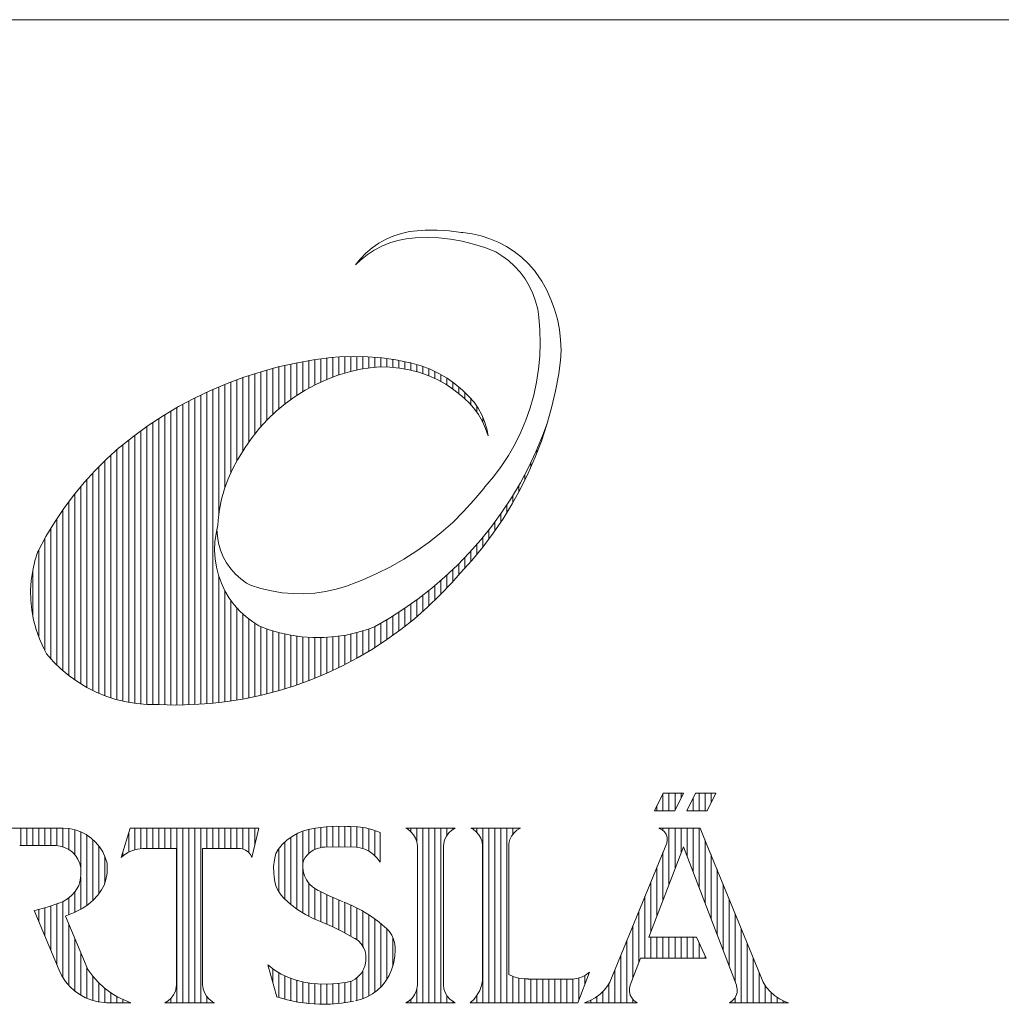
# Model space of a CAD drawing. Header units: millimetres. Extents: x 0 to 29700, y -16 to 21000.
# Tile 270 of 357: x 21099 to 22339, y 1756 to 3000. Entities that reach past the tile are written whole.
import ezdxf

# ---------------------------------------------------------------- set-up
doc = ezdxf.new("R2010")
doc.units = ezdxf.units.MM
doc.layers.add('1', color=7, linetype='Continuous', true_color=0xffffff)
doc.layers.add('210', color=7, linetype='Continuous', true_color=0xffffff)

msp = doc.modelspace()

# ---------------------------------------------------------------- linework, layer by layer
at = {"layer": '1', "color": 7, "linetype": 'Continuous', "lineweight": 18}
msp.add_line((20200, 3000), (29450, 3000), dxfattribs=at)
at = {"layer": '210', "color": 7, "linetype": 'Continuous', "lineweight": 18}
msp.add_line((20200, 3000), (29450, 3000), dxfattribs=at)
at = {"layer": '210', "color": 20, "linetype": 'Continuous', "lineweight": 13}
for p, q in [((21571.203, 2726.854), (21561.654, 2722.72)), ((21581.108, 2730.038), (21571.203, 2726.854)), ((21591.277, 2732.242), (21581.108, 2730.038)), ((21595.821, 2732.78), (21591.283, 2732.242)), ((21611.018, 2733.914), (21595.821, 2732.78)), ((21613.385, 2724.76), (21598.512, 2724.29)), ((21626.257, 2734.033), (21611.018, 2733.914)), ((21628.255, 2724.216), (21613.385, 2724.76)), ((21641.47, 2733.136), (21626.257, 2734.033)), ((21656.589, 2731.229), (21641.47, 2733.136)), ((21658.675, 2731.048), (21656.591, 2731.229)), ((21670.226, 2729.445), (21658.675, 2731.048)), ((21681.595, 2726.844), (21670.226, 2729.445)), ((21692.694, 2723.263), (21681.595, 2726.844)), ((21552.554, 2717.675), (21543.989, 2711.766)), ((21556.219, 2713.874), (21546.675, 2708.868)), ((21561.654, 2722.72), (21552.554, 2717.675)), ((21566.192, 2717.959), (21556.219, 2713.874)), ((21576.505, 2721.088), (21566.192, 2717.959)), ((21587.066, 2723.232), (21576.505, 2721.088)), ((21598.512, 2724.29), (21587.068, 2723.232)), ((21643.053, 2722.658), (21628.255, 2724.216)), ((21657.71, 2720.094), (21643.053, 2722.658)), ((21672.159, 2716.536), (21657.71, 2720.094)), ((21686.33, 2712.001), (21672.159, 2716.536)), ((21703.439, 2718.731), (21692.694, 2723.263)), ((21713.749, 2713.281), (21703.439, 2718.731)), ((21723.546, 2706.954), (21713.749, 2713.281)), ((21536.041, 2705.051), (21528.785, 2697.593)), ((21537.644, 2702.987), (21529.207, 2696.281)), ((21543.989, 2711.766), (21536.041, 2705.051)), ((21546.675, 2708.868), (21537.644, 2702.987)), ((21700.159, 2706.51), (21686.33, 2712.001)), ((21707.933, 2701.781), (21700.164, 2706.508)), ((21716.292, 2695.581), (21707.933, 2701.781)), ((21732.756, 2699.799), (21723.546, 2706.954)), ((21741.308, 2691.87), (21732.756, 2699.799)), ((21529.207, 2696.281), (21522.974, 2690.404)), ((21528.785, 2697.593), (21522.978, 2690.406)), ((21724.007, 2688.597), (21716.292, 2695.581)), ((21731.005, 2680.894), (21724.007, 2688.597)), ((21749.139, 2683.228), (21741.308, 2691.87)), ((21737.219, 2672.546), (21731.005, 2680.894)), ((21751.005, 2680.674), (21749.141, 2683.223)), ((21758.22, 2669.745), (21751.005, 2680.674)), ((21742.59, 2663.632), (21737.219, 2672.546)), ((21747.066, 2654.238), (21742.59, 2663.632)), ((21764.565, 2658.289), (21758.22, 2669.745)), ((21750.606, 2644.452), (21747.066, 2654.238)), ((21770.004, 2646.376), (21764.565, 2658.289)), ((21753.175, 2634.368), (21750.606, 2644.452)), ((21774.504, 2634.077), (21770.004, 2646.376)), ((21754.749, 2624.081), (21753.175, 2634.368)), ((21778.036, 2621.466), (21774.504, 2634.077)), ((21755.312, 2613.69), (21754.749, 2624.081)), ((21755.723, 2608.053), (21755.313, 2613.679)), ((21780.582, 2608.62), (21778.036, 2621.466)), ((21756.251, 2591.469), (21755.723, 2608.053)), ((21782.124, 2595.614), (21780.582, 2608.62)), ((21755.763, 2574.884), (21756.251, 2591.469)), ((21782.654, 2582.528), (21782.124, 2595.614)), ((21782.168, 2569.441), (21782.654, 2582.528)), ((21447.45, 2566.168), (21425.355, 2561.195)), ((21469.746, 2570.144), (21447.45, 2566.168)), ((21492.198, 2573.117), (21469.746, 2570.144)), ((21502.587, 2573.916), (21492.317, 2573.129)), ((21520.476, 2574.486), (21502.587, 2573.916)), ((21538.369, 2574.041), (21520.476, 2574.486)), ((21556.209, 2572.581), (21538.369, 2574.041)), ((21573.938, 2570.112), (21556.209, 2572.581)), ((21591.499, 2566.642), (21573.938, 2570.112)), ((21594.207, 2566.012), (21591.403, 2566.664)), ((21605.896, 2562.65), (21594.207, 2566.012)), ((21754.26, 2558.36), (21755.763, 2574.884)), ((21779.729, 2552.476), (21782.152, 2569.628)), ((21403.505, 2555.237), (21381.944, 2548.304)), ((21425.355, 2561.195), (21403.505, 2555.237)), ((21500.711, 2550.661), (21486.56, 2545.344)), ((21515.186, 2555.015), (21500.711, 2550.661)), ((21517.105, 2555.568), (21515.19, 2555.016)), ((21529.197, 2558.443), (21517.105, 2555.568)), ((21541.483, 2560.321), (21529.197, 2558.443)), ((21553.882, 2561.19), (21541.483, 2560.321)), ((21566.311, 2561.044), (21553.882, 2561.19)), ((21578.686, 2559.884), (21566.311, 2561.044)), ((21590.925, 2557.717), (21578.686, 2559.884)), ((21602.947, 2554.558), (21590.925, 2557.717)), ((21614.67, 2550.429), (21602.947, 2554.558)), ((21617.265, 2558.326), (21605.896, 2562.65)), ((21626.018, 2545.356), (21614.67, 2550.429)), ((21628.232, 2553.068), (21617.265, 2558.326)), ((21638.724, 2546.913), (21628.232, 2553.068)), ((21751.75, 2541.959), (21754.26, 2558.36)), ((21775.762, 2530.889), (21779.729, 2552.476)), ((21360.715, 2540.412), (21339.861, 2531.576)), ((21381.944, 2548.304), (21360.715, 2540.412)), ((21472.798, 2539.089), (21459.487, 2531.924)), ((21486.56, 2545.344), (21472.798, 2539.089)), ((21636.913, 2539.374), (21626.018, 2545.356)), ((21647.285, 2532.522), (21636.913, 2539.374)), ((21648.665, 2539.905), (21638.724, 2546.913)), ((21657.987, 2532.092), (21648.665, 2539.905)), ((21748.241, 2525.743), (21751.75, 2541.959)), ((21339.861, 2531.576), (21319.425, 2521.814)), ((21459.487, 2531.924), (21446.688, 2523.882)), ((21657.062, 2524.847), (21647.285, 2532.522)), ((21666.625, 2523.528), (21657.987, 2532.092)), ((21743.746, 2509.771), (21748.241, 2525.743)), ((21770.8, 2509.51), (21775.762, 2530.889)), ((21319.425, 2521.814), (21299.447, 2511.145)), ((21434.457, 2514.998), (21422.851, 2505.313)), ((21446.688, 2523.882), (21434.457, 2514.998)), ((21666.18, 2516.399), (21657.062, 2524.847)), ((21672.654, 2509.092), (21666.149, 2516.431)), ((21672.707, 2516.594), (21666.608, 2523.544)), ((21678.066, 2508.958), (21672.707, 2516.594)), ((21299.447, 2511.145), (21279.967, 2499.59)), ((21422.851, 2505.313), (21411.922, 2494.87)), ((21678.422, 2501.064), (21672.654, 2509.092)), ((21682.564, 2500.784), (21678.066, 2508.958)), ((21683.335, 2492.489), (21678.422, 2501.064)), ((21686.147, 2492.172), (21682.564, 2500.784)), ((21738.282, 2494.104), (21743.746, 2509.771)), ((21764.854, 2488.382), (21770.8, 2509.51)), ((21279.967, 2499.59), (21261.025, 2487.175)), ((21411.922, 2494.87), (21401.718, 2483.717)), ((21687.343, 2483.455), (21683.335, 2492.489)), ((21683.958, 2491.237), (21683.958, 2497.738)), ((21688.773, 2483.221), (21686.147, 2492.172)), ((21731.869, 2478.801), (21738.282, 2494.104)), ((21757.937, 2467.553), (21764.854, 2488.382)), ((21759.427, 2474.038), (21765.235, 2489.633)), ((21261.025, 2487.175), (21242.659, 2473.922)), ((21401.718, 2483.717), (21392.286, 2471.904)), ((21690.403, 2474.059), (21687.343, 2483.455)), ((21690.411, 2474.039), (21688.773, 2483.221)), ((21724.533, 2463.918), (21731.869, 2478.801)), ((21242.659, 2473.922), (21224.905, 2459.859)), ((21392.286, 2471.904), (21383.669, 2459.484)), ((21716.299, 2449.513), (21724.533, 2463.918)), ((21750.064, 2447.065), (21757.937, 2467.553)), ((21750.961, 2453.865), (21759.427, 2474.038)), ((21759.822, 2472.918), (21759.822, 2475.045)), ((21224.261, 2459.323), (21208.778, 2445.306)), ((21224.905, 2459.859), (21224.267, 2459.328)), ((21381.04, 2455.311), (21373.756, 2443.974)), ((21383.669, 2459.484), (21381.05, 2455.325)), ((21741.568, 2434.107), (21750.961, 2453.865)), ((21208.778, 2445.306), (21193.995, 2430.554)), ((21373.756, 2443.974), (21367.346, 2432.12)), ((21707.199, 2435.638), (21716.299, 2449.513)), ((21741.251, 2426.964), (21750.064, 2447.065)), ((21193.995, 2430.554), (21179.947, 2415.1)), ((21367.346, 2432.12), (21361.847, 2419.817)), ((21697.268, 2422.346), (21707.199, 2435.638)), ((21731.267, 2414.806), (21741.568, 2434.107)), ((21731.517, 2407.292), (21741.251, 2426.964)), ((21179.947, 2415.1), (21166.666, 2398.981)), ((21361.847, 2419.817), (21357.29, 2407.135)), ((21686.541, 2409.686), (21697.268, 2422.346)), ((21720.082, 2396.005), (21731.267, 2414.806)), ((21357.29, 2407.135), (21353.701, 2394.145)), ((21672.676, 2392.737), (21684.991, 2407.686)), ((21684.991, 2407.686), (21686.551, 2409.699)), ((21720.884, 2388.092), (21731.517, 2407.292)), ((21166.666, 2398.981), (21154.185, 2382.235)), ((21353.701, 2394.145), (21351.101, 2380.922)), ((21659.595, 2378.453), (21672.676, 2392.737)), ((21708.036, 2377.743), (21720.082, 2396.005)), ((21154.185, 2382.235), (21142.533, 2364.902)), ((21351.101, 2380.922), (21349.503, 2367.54)), ((21645.782, 2364.876), (21659.595, 2378.453)), ((21695.156, 2360.06), (21708.036, 2377.743)), ((21709.373, 2369.404), (21720.884, 2388.092)), ((21142.533, 2364.902), (21131.737, 2347.023)), ((21349.503, 2367.54), (21349.097, 2361.11)), ((21631.277, 2352.041), (21645.782, 2364.876)), ((21697.01, 2351.269), (21709.373, 2369.404)), ((21349.098, 2361.127), (21346.702, 2350.753)), ((21347.886, 2356.434), (21348.353, 2347.425)), ((21616.119, 2339.984), (21631.277, 2352.041)), ((21681.468, 2342.993), (21695.156, 2360.06)), ((21131.737, 2347.023), (21121.823, 2328.64)), ((21345.306, 2340.197), (21344.922, 2329.557)), ((21346.702, 2350.753), (21345.306, 2340.197)), ((21348.353, 2347.425), (21349.83, 2338.526)), ((21600.349, 2328.739), (21616.119, 2339.984)), ((21667.002, 2326.581), (21681.468, 2342.993)), ((21683.822, 2333.725), (21697.01, 2351.269)), ((21121.614, 2328.228), (21117.813, 2316.266)), ((21121.823, 2328.64), (21121.602, 2328.204)), ((21344.922, 2329.557), (21345.553, 2318.929)), ((21349.83, 2338.526), (21352.298, 2329.85)), ((21352.298, 2329.85), (21355.725, 2321.506)), ((21584.012, 2318.336), (21600.349, 2328.739)), ((21651.791, 2310.858), (21667.002, 2326.581)), ((21669.835, 2316.811), (21683.822, 2333.725)), ((21117.813, 2316.266), (21114.992, 2304.035)), ((21345.553, 2318.929), (21347.194, 2308.409)), ((21355.725, 2321.506), (21360.067, 2313.599)), ((21567.152, 2308.804), (21584.012, 2318.336)), ((21655.081, 2300.561), (21669.835, 2316.811)), ((21114.992, 2304.035), (21113.168, 2291.616)), ((21347.194, 2308.409), (21349.829, 2298.093)), ((21360.067, 2313.599), (21365.271, 2306.231)), ((21365.271, 2306.231), (21371.269, 2299.494)), ((21549.815, 2300.169), (21567.152, 2308.804)), ((21635.866, 2295.858), (21651.791, 2310.858)), ((21113.168, 2291.616), (21112.355, 2279.091)), ((21349.829, 2298.093), (21353.435, 2288.075)), ((21371.269, 2299.494), (21377.986, 2293.474)), ((21377.986, 2293.474), (21385.337, 2288.247)), ((21524.52, 2289.102), (21532.042, 2292.451)), ((21532.05, 2292.455), (21549.815, 2300.169)), ((21619.261, 2281.613), (21635.866, 2295.858)), ((21644.563, 2288.513), (21655.085, 2300.565)), ((21112.355, 2279.091), (21112.557, 2266.541)), ((21353.435, 2288.075), (21357.979, 2278.447)), ((21357.979, 2278.447), (21363.42, 2269.295)), ((21385.337, 2288.247), (21390.176, 2285.432)), ((21390.179, 2285.431), (21403.29, 2281.3)), ((21403.29, 2281.3), (21416.671, 2278.148)), ((21416.671, 2278.148), (21430.247, 2275.993)), ((21471.411, 2275.597), (21485.027, 2277.49)), ((21485.027, 2277.49), (21498.466, 2280.383)), ((21498.466, 2280.383), (21511.654, 2284.261)), ((21511.654, 2284.261), (21524.52, 2289.102)), ((21602.014, 2268.155), (21619.261, 2281.613)), ((21629.564, 2272.669), (21644.563, 2288.513)), ((21112.557, 2266.541), (21113.773, 2254.048)), ((21363.42, 2269.295), (21369.707, 2260.703)), ((21430.247, 2275.993), (21443.946, 2274.846)), ((21443.946, 2274.846), (21457.693, 2274.714)), ((21457.693, 2274.714), (21471.411, 2275.597)), ((21584.16, 2255.512), (21602.014, 2268.155)), ((21613.843, 2257.542), (21629.564, 2272.669)), ((21113.773, 2254.048), (21115.994, 2241.695)), ((21369.707, 2260.703), (21376.785, 2252.749)), ((21376.785, 2252.749), (21384.588, 2245.505)), ((21565.738, 2243.711), (21584.16, 2255.512)), ((21597.436, 2243.162), (21613.843, 2257.542)), ((21115.994, 2241.695), (21119.208, 2229.561)), ((21384.588, 2245.505), (21393.046, 2239.038)), ((21546.789, 2232.778), (21565.738, 2243.711)), ((21580.376, 2229.562), (21597.436, 2243.162)), ((21119.208, 2229.561), (21123.391, 2217.728)), ((21393.046, 2239.038), (21400.713, 2234.183)), ((21400.716, 2234.182), (21413.881, 2229.252)), ((21413.881, 2229.252), (21427.368, 2225.286)), ((21524.748, 2225.582), (21538.211, 2229.63)), ((21538.211, 2229.63), (21546.791, 2232.779)), ((21562.702, 2216.771), (21580.376, 2229.562)), ((21123.391, 2217.728), (21128.518, 2206.271)), ((21427.368, 2225.286), (21441.106, 2222.304)), ((21441.106, 2222.304), (21455.023, 2220.321)), ((21455.023, 2220.321), (21469.047, 2219.349)), ((21469.047, 2219.349), (21483.105, 2219.392)), ((21483.105, 2219.392), (21497.123, 2220.45)), ((21497.123, 2220.45), (21511.029, 2222.516)), ((21511.029, 2222.516), (21524.748, 2225.582)), ((21544.452, 2204.816), (21562.702, 2216.771)), ((21128.518, 2206.271), (21132.518, 2198.747)), ((21525.665, 2193.724), (21544.452, 2204.816)), ((21132.518, 2198.746), (21141.313, 2188.758)), ((21506.382, 2183.518), (21525.665, 2193.724)), ((21141.313, 2188.758), (21150.844, 2179.469)), ((21150.844, 2179.469), (21161.056, 2170.934)), ((21486.645, 2174.221), (21506.382, 2183.518)), ((21161.056, 2170.934), (21171.889, 2163.203)), ((21445.981, 2158.432), (21466.497, 2165.853)), ((21466.497, 2165.853), (21486.645, 2174.221)), ((21171.889, 2163.203), (21183.279, 2156.321)), ((21183.279, 2156.321), (21195.161, 2150.327)), ((21425.141, 2151.973), (21445.981, 2158.432)), ((21195.161, 2150.327), (21207.466, 2145.257)), ((21207.466, 2145.257), (21220.121, 2141.139)), ((21220.121, 2141.139), (21233.054, 2137.999)), ((21361.139, 2138.507), (21382.674, 2142)), ((21382.674, 2142), (21404.024, 2146.492)), ((21404.024, 2146.492), (21425.141, 2151.973)), ((21233.054, 2137.999), (21246.188, 2135.855)), ((21246.188, 2135.855), (21259.448, 2134.718)), ((21259.448, 2134.718), (21272.756, 2134.595)), ((21272.756, 2134.595), (21274.074, 2134.638)), ((21274.074, 2134.639), (21295.884, 2134.083)), ((21295.884, 2134.083), (21317.696, 2134.544)), ((21317.696, 2134.544), (21339.464, 2136.02)), ((21339.464, 2136.02), (21361.139, 2138.507)), ((21900.641, 2000.546), (21911.653, 2022.567)), ((21911.653, 2022.567), (21937.345, 2022.567)), ((21926.333, 2000.546), (21937.345, 2022.567)), ((21941.589, 2000.546), (21952.596, 2022.567)), ((21952.596, 2022.567), (21978.288, 2022.567)), ((21967.281, 2000.546), (21978.288, 2022.567)), ((21926.333, 2000.546), (21900.641, 2000.546)), ((21941.589, 2000.546), (21967.281, 2000.546)), ((21052.729, 1978.524), (21153.253, 1978.524)), ((21153.476, 1978.522), (21153.252, 1978.524)), ((21161.106, 1977.934), (21153.476, 1978.522)), ((21226.618, 1941.4), (21238.001, 1978.524)), ((21238.001, 1978.524), (21400.724, 1978.524)), ((21392.008, 1941.566), (21400.724, 1978.524)), ((21472.549, 1978.557), (21465.262, 1977.211)), ((21485.877, 1980.218), (21472.549, 1978.557)), ((21499.293, 1980.866), (21485.877, 1980.218)), ((21512.72, 1980.5), (21499.293, 1980.866)), ((21516.362, 1980.616), (21512.662, 1980.504)), ((21525.997, 1980.204), (21516.362, 1980.616)), ((21535.535, 1978.781), (21525.997, 1980.204)), ((21544.871, 1976.363), (21535.535, 1978.781)), ((21589.026, 1977.102), (21586.346, 1978.531)), ((21648.894, 1978.524), (21586.361, 1978.524)), ((21648.908, 1978.531), (21644.539, 1975.971)), ((21671.51, 1977.104), (21668.833, 1978.532)), ((21731.377, 1978.524), (21668.849, 1978.524)), ((21731.4, 1978.532), (21727.028, 1975.972)), ((21906.123, 1978.524), (21958.592, 1978.524)), ((21907.101, 1978.039), (21906.822, 1978.124)), ((21958.592, 1978.524), (21966.27, 1959.714)), ((21168.59, 1976.342), (21161.106, 1977.934)), ((21175.798, 1973.774), (21168.59, 1976.342)), ((21182.603, 1970.275), (21175.798, 1973.774)), ((21188.885, 1965.905), (21182.603, 1970.275)), ((21194.533, 1960.743), (21188.885, 1965.905)), ((21442.806, 1968.111), (21436.293, 1963.298)), ((21449.871, 1972.071), (21442.806, 1968.111)), ((21457.374, 1975.116), (21449.871, 1972.071)), ((21465.2, 1977.198), (21457.374, 1975.116)), ((21553.901, 1972.977), (21544.871, 1976.363)), ((21553.901, 1972.978), (21553.901, 1935.491)), ((21593.058, 1974.037), (21589.026, 1977.102)), ((21596.399, 1970.23), (21593.058, 1974.037)), ((21598.915, 1965.835), (21596.399, 1970.23)), ((21600.506, 1961.026), (21598.915, 1965.835)), ((21637.741, 1968.53), (21635.586, 1963.946)), ((21640.766, 1972.592), (21637.741, 1968.53)), ((21644.539, 1975.971), (21640.766, 1972.592)), ((21675.543, 1974.039), (21671.51, 1977.104)), ((21678.885, 1970.232), (21675.543, 1974.039)), ((21681.403, 1965.836), (21678.885, 1970.232)), ((21682.995, 1961.028), (21681.403, 1965.836)), ((21720.228, 1968.532), (21718.071, 1963.949)), ((21723.254, 1972.594), (21720.228, 1968.532)), ((21727.028, 1975.972), (21723.254, 1972.594)), ((21910.532, 1976.419), (21907.101, 1978.039)), ((21913.414, 1973.951), (21910.532, 1976.419)), ((21915.542, 1970.809), (21913.414, 1973.951)), ((21916.764, 1967.216), (21915.542, 1970.809)), ((21916.994, 1963.428), (21916.764, 1967.216)), ((21098.53, 1956.502), (21142.574, 1956.502)), ((21144.13, 1956.504), (21142.574, 1956.502)), ((21149.835, 1955.867), (21144.13, 1956.504)), ((21155.339, 1954.237), (21149.835, 1955.867)), ((21160.471, 1951.664), (21155.339, 1954.237)), ((21199.449, 1954.879), (21194.533, 1960.743)), ((21203.545, 1948.416), (21199.449, 1954.879)), ((21430.432, 1957.709), (21425.317, 1951.43)), ((21436.293, 1963.298), (21430.432, 1957.709)), ((21479.99, 1954.256), (21474.608, 1952.943)), ((21483.676, 1954.618), (21480.708, 1954.474)), ((21504.141, 1955.029), (21483.676, 1954.618)), ((21524.604, 1954.425), (21504.141, 1955.029)), ((21528.754, 1953.679), (21524.286, 1954.45)), ((21534.824, 1951.754), (21528.754, 1953.679)), ((21601.109, 1955.996), (21600.506, 1961.026)), ((21601.109, 1955.998), (21601.109, 1780.486)), ((21634.385, 1959.025), (21634.145, 1955.996)), ((21634.146, 1955.998), (21634.146, 1780.486)), ((21635.586, 1963.946), (21634.385, 1959.025)), ((21683.597, 1955.998), (21682.995, 1961.028)), ((21683.597, 1955.998), (21683.597, 1785.64)), ((21716.869, 1959.029), (21716.629, 1955.999)), ((21716.629, 1955.998), (21716.629, 1793.668)), ((21718.071, 1963.949), (21716.869, 1959.029)), ((21916.215, 1959.714), (21844.431, 1783.883)), ((21916.215, 1959.714), (21916.994, 1963.428)), ((21935.165, 1949.335), (21937.266, 1954.815)), ((21939.372, 1949.335), (21937.266, 1954.815)), ((21966.27, 1959.714), (22038.053, 1783.883)), ((21165.069, 1948.227), (21160.471, 1951.664)), ((21168.992, 1944.036), (21165.069, 1948.227)), ((21172.115, 1939.219), (21168.992, 1944.036)), ((21206.75, 1941.467), (21203.545, 1948.416)), ((21209.007, 1934.156), (21206.75, 1941.467)), ((21229.667, 1944.008), (21226.617, 1941.399)), ((21228.778, 1943.299), (21228.778, 1948.444)), ((21235.128, 1947.606), (21229.667, 1944.008)), ((21241.08, 1950.315), (21235.128, 1947.606)), ((21247.379, 1952.071), (21241.08, 1950.315)), ((21253.874, 1952.832), (21247.379, 1952.071)), ((21296.729, 1952.832), (21253.876, 1952.832)), ((21296.729, 1952.831), (21296.729, 1780.484)), ((21329.761, 1952.832), (21329.761, 1780.486)), ((21377.477, 1952.832), (21329.761, 1952.832)), ((21380.126, 1952.37), (21377.478, 1952.832)), ((21384.007, 1950.852), (21380.126, 1952.37)), ((21387.409, 1948.443), (21384.007, 1950.852)), ((21390.129, 1945.285), (21387.409, 1948.443)), ((21392.009, 1941.565), (21390.129, 1945.285)), ((21422.236, 1946.729), (21420.354, 1938.573)), ((21425.317, 1951.43), (21422.217, 1946.668)), ((21459.297, 1941.561), (21457.334, 1937.817)), ((21462.094, 1944.73), (21459.297, 1941.561)), ((21465.003, 1947.518), (21462.097, 1944.733)), ((21469.556, 1950.672), (21465.003, 1947.518)), ((21474.608, 1952.943), (21469.556, 1950.672)), ((21540.51, 1948.888), (21534.824, 1951.754)), ((21545.67, 1945.157), (21540.51, 1948.888)), ((21550.171, 1940.653), (21545.67, 1945.157)), ((21893.497, 1840.86), (21935.165, 1949.335)), ((22004.387, 1780.077), (21939.372, 1949.335)), ((21174.343, 1933.928), (21172.115, 1939.219)), ((21175.605, 1928.328), (21174.343, 1933.928)), ((21175.85, 1926.168), (21175.604, 1928.338)), ((21208.917, 1921.573), (21209.278, 1929.433)), ((21209.278, 1929.433), (21209.009, 1934.14)), ((21420.354, 1938.573), (21419.472, 1930.251)), ((21419.472, 1930.251), (21419.603, 1921.885)), ((21456.317, 1933.715), (21456.256, 1929.953)), ((21456.256, 1929.951), (21456.891, 1924.093)), ((21457.334, 1937.817), (21456.317, 1933.715)), ((21553.9, 1935.492), (21550.171, 1940.653)), ((21175.033, 1912.612), (21175.948, 1919.36)), ((21175.573, 1919.44), (21175.605, 1919.693)), ((21175.948, 1919.36), (21175.85, 1926.168)), ((21207.547, 1913.824), (21208.917, 1921.573)), ((21419.603, 1921.885), (21420.157, 1916.966)), ((21420.166, 1916.897), (21420.947, 1910.619)), ((21456.891, 1924.093), (21458.521, 1918.431)), ((21458.521, 1918.431), (21461.097, 1913.132)), ((21168.463, 1898.319), (21172.035, 1903.898)), ((21172.035, 1903.898), (21173.124, 1906.068)), ((21173.127, 1906.076), (21175.033, 1912.612)), ((21201.965, 1900.456), (21205.202, 1906.34)), ((21205.191, 1906.315), (21207.547, 1913.824)), ((21420.947, 1910.619), (21422.722, 1904.545)), ((21422.722, 1904.545), (21425.444, 1898.833)), ((21461.097, 1913.132), (21464.544, 1908.353)), ((21464.544, 1908.353), (21468.76, 1904.236)), ((21468.76, 1904.236), (21473.619, 1900.903)), ((21158.992, 1889.112), (21164.081, 1893.352)), ((21164.081, 1893.352), (21168.463, 1898.319)), ((21191.577, 1887.441), (21197.167, 1893.632)), ((21197.167, 1893.632), (21201.965, 1900.456)), ((21425.444, 1898.833), (21429.043, 1893.627)), ((21429.043, 1893.627), (21432.731, 1889.696)), ((21473.619, 1900.903), (21475.709, 1899.813)), ((21474.382, 1900.517), (21489.58, 1892.997)), ((21489.58, 1892.997), (21505.189, 1886.399)), ((21117.641, 1874.614), (21133.367, 1878.709)), ((21133.367, 1878.709), (21148.081, 1883.513)), ((21147.184, 1883.192), (21153.315, 1885.698)), ((21153.315, 1885.698), (21158.992, 1889.112)), ((21178.359, 1877.316), (21185.276, 1881.975)), ((21185.276, 1881.975), (21191.577, 1887.441)), ((21432.701, 1889.726), (21441.021, 1882.123)), ((21441.021, 1882.123), (21449.991, 1875.3)), ((21505.189, 1886.399), (21507.37, 1885.563)), ((21519.247, 1880.529), (21508.715, 1885.06)), ((21530.907, 1874.479), (21519.247, 1880.529)), ((21116.712, 1874.406), (21148.358, 1799.131)), ((21155.989, 1867.109), (21166.441, 1871.359)), ((21156.258, 1867.202), (21184.585, 1799.81)), ((21166.441, 1871.359), (21170.667, 1873.4)), ((21170.927, 1873.531), (21178.359, 1877.316)), ((21449.991, 1875.3), (21459.539, 1869.312)), ((21459.539, 1869.312), (21469.585, 1864.208)), ((21542.065, 1867.547), (21530.907, 1874.479)), ((21552.653, 1859.774), (21542.065, 1867.547)), ((21469.585, 1864.208), (21474.51, 1862.105)), ((21478.688, 1860.553), (21474.694, 1862.037)), ((21493.482, 1854.37), (21478.688, 1860.553)), ((21507.857, 1847.262), (21493.482, 1854.37)), ((21562.608, 1851.208), (21552.653, 1859.774)), ((21521.755, 1839.259), (21507.857, 1847.262)), ((21565.389, 1848.201), (21562.658, 1851.161)), ((21568.661, 1843.393), (21565.389, 1848.201)), ((21571.048, 1838.089), (21568.661, 1843.393)), ((21522.33, 1838.961), (21521.614, 1839.346)), ((21526.606, 1835.999), (21522.33, 1838.961)), ((21530.226, 1832.264), (21526.606, 1835.999)), ((21533.053, 1827.898), (21530.226, 1832.264)), ((21572.479, 1832.451), (21571.048, 1838.089)), ((21572.909, 1826.65), (21572.479, 1832.451)), ((21893.497, 1840.86), (21953.871, 1840.86)), ((21953.871, 1840.86), (21966.032, 1814.209)), ((21534.98, 1823.067), (21533.053, 1827.898)), ((21535.933, 1817.954), (21534.98, 1823.067)), ((21535.877, 1812.753), (21535.933, 1817.954)), ((21571.349, 1809.534), (21572.688, 1816.792)), ((21572.688, 1816.792), (21573.023, 1824.173)), ((21573.023, 1824.173), (21572.895, 1826.852)), ((21412.011, 1805.672), (21423.304, 1765.409)), ((21412.015, 1805.669), (21420.191, 1799.516)), ((21533.175, 1800.151), (21534.991, 1805.295)), ((21534.991, 1805.295), (21535.825, 1810.687)), ((21535.825, 1810.687), (21535.877, 1812.752)), ((21568.597, 1799.416), (21570.813, 1806.956)), ((21570.813, 1806.956), (21571.3, 1809.343)), ((21870.149, 1780.077), (21883.257, 1814.209)), ((21966.032, 1814.209), (21883.257, 1814.209)), ((21148.357, 1799.134), (21152.004, 1791.73)), ((21152.004, 1791.73), (21156.532, 1784.83)), ((21184.585, 1799.81), (21190.773, 1791.446)), ((21420.191, 1799.516), (21428.936, 1794.203)), ((21428.936, 1794.203), (21438.166, 1789.784)), ((21526.875, 1791.299), (21530.438, 1795.431)), ((21530.438, 1795.431), (21533.175, 1800.151)), ((21561.359, 1785.502), (21565.429, 1792.225)), ((21565.429, 1792.225), (21568.597, 1799.416)), ((21716.626, 1793.669), (21722.874, 1790.808)), ((21818.454, 1796.335), (21803.711, 1757.958)), ((21808.405, 1790.224), (21813.8, 1792.939)), ((21813.8, 1792.939), (21818.46, 1796.34)), ((21156.532, 1784.83), (21161.873, 1778.539)), ((21190.773, 1791.446), (21197.746, 1783.724)), ((21197.746, 1783.724), (21205.439, 1776.719)), ((21296.489, 1777.453), (21296.729, 1780.484)), ((21329.761, 1780.485), (21330.363, 1775.456)), ((21438.166, 1789.784), (21447.787, 1786.3)), ((21447.787, 1786.3), (21457.707, 1783.787)), ((21457.707, 1783.787), (21467.827, 1782.27)), ((21467.827, 1782.27), (21474.846, 1781.812)), ((21474.968, 1781.804), (21487.597, 1781.441)), ((21487.597, 1781.441), (21500.216, 1782.092)), ((21500.216, 1782.092), (21512.697, 1783.746)), ((21512.577, 1783.726), (21517.787, 1785.343)), ((21517.787, 1785.343), (21522.609, 1787.897)), ((21522.609, 1787.897), (21526.875, 1791.299)), ((21550.805, 1773.9), (21556.458, 1779.359)), ((21556.458, 1779.359), (21561.359, 1785.502)), ((21600.869, 1777.457), (21601.109, 1780.487)), ((21634.145, 1780.487), (21634.748, 1775.458)), ((21680.052, 1773.464), (21682.345, 1779.658)), ((21682.345, 1779.658), (21683.597, 1785.636)), ((21722.874, 1790.808), (21729.476, 1788.898)), ((21729.476, 1788.898), (21736.286, 1787.981)), ((21736.286, 1787.981), (21741.402, 1787.955)), ((21740.839, 1787.667), (21796.636, 1787.667)), ((21796.644, 1787.667), (21802.632, 1788.45)), ((21802.632, 1788.45), (21808.405, 1790.224)), ((21837.366, 1773.933), (21841.954, 1779.838)), ((21841.954, 1779.838), (21844.432, 1783.884)), ((21870.149, 1780.077), (21869.143, 1775.974)), ((22004.641, 1779.355), (22004.387, 1780.077)), ((22005.468, 1775.212), (22004.641, 1779.355)), ((22038.053, 1783.884), (22042.115, 1777.606)), ((21161.873, 1778.539), (21167.946, 1772.95)), ((21167.946, 1772.95), (21174.659, 1768.149)), ((21174.659, 1768.149), (21181.91, 1764.209)), ((21205.439, 1776.719), (21213.778, 1770.497)), ((21213.778, 1770.497), (21222.684, 1765.118)), ((21290.104, 1763.888), (21293.13, 1767.95)), ((21293.13, 1767.95), (21295.287, 1772.533)), ((21295.287, 1772.533), (21296.489, 1777.453)), ((21330.363, 1775.456), (21331.955, 1770.647)), ((21331.955, 1770.647), (21334.472, 1766.251)), ((21537.635, 1765.38), (21544.496, 1769.214)), ((21544.496, 1769.214), (21550.805, 1773.9)), ((21594.488, 1763.89), (21597.513, 1767.953)), ((21597.513, 1767.953), (21599.669, 1772.536)), ((21599.669, 1772.536), (21600.869, 1777.457)), ((21634.748, 1775.458), (21636.338, 1770.649)), ((21636.338, 1770.649), (21638.855, 1766.253)), ((21672.778, 1762.484), (21676.838, 1767.694)), ((21676.838, 1767.694), (21680.052, 1773.464)), ((21826.017, 1764.246), (21832.021, 1768.703)), ((21832.021, 1768.703), (21837.366, 1773.933)), ((21869.143, 1775.974), (21869.142, 1771.749)), ((21869.142, 1771.749), (21870.146, 1767.646)), ((21870.146, 1767.646), (21872.098, 1763.899)), ((22001.993, 1763.277), (22004.105, 1766.936)), ((22004.105, 1766.936), (22005.286, 1770.992)), ((22005.286, 1770.992), (22005.468, 1775.212)), ((22042.115, 1777.606), (22046.991, 1771.936)), ((22046.991, 1771.936), (22052.589, 1766.979)), ((22052.589, 1766.979), (22058.806, 1762.825)), ((21181.91, 1764.209), (21189.59, 1761.188)), ((21189.59, 1761.188), (21197.582, 1759.133)), ((21197.582, 1759.133), (21205.767, 1758.075)), ((21205.767, 1758.075), (21208.127, 1757.958)), ((21239.144, 1757.958), (21208.129, 1757.958)), ((21222.684, 1765.118), (21232.072, 1760.632)), ((21232.072, 1760.632), (21239.144, 1757.958)), ((21281.958, 1757.95), (21286.33, 1760.51)), ((21344.509, 1757.958), (21281.981, 1757.958)), ((21286.33, 1760.51), (21290.104, 1763.888)), ((21334.472, 1766.251), (21337.814, 1762.444)), ((21337.814, 1762.444), (21341.847, 1759.378)), ((21341.847, 1759.378), (21344.525, 1757.95)), ((21342.573, 1757.958), (21342.573, 1758.95)), ((21423.303, 1765.41), (21436.577, 1761.554)), ((21436.577, 1761.554), (21450.099, 1758.683)), ((21450.099, 1758.683), (21463.795, 1756.813)), ((21458.405, 1757.885), (21464.332, 1757.143)), ((21463.795, 1756.813), (21477.591, 1755.954)), ((21477.591, 1755.954), (21491.414, 1756.11)), ((21491.414, 1756.11), (21505.187, 1757.28)), ((21505.187, 1757.28), (21518.837, 1759.459)), ((21518.837, 1759.459), (21520.222, 1759.737)), ((21522.725, 1760.509), (21530.338, 1762.462)), ((21530.338, 1762.462), (21537.635, 1765.38)), ((21586.346, 1757.951), (21590.716, 1760.511)), ((21648.894, 1757.958), (21586.361, 1757.958)), ((21590.716, 1760.511), (21594.488, 1763.89)), ((21638.855, 1766.253), (21642.195, 1762.446)), ((21642.195, 1762.446), (21646.227, 1759.381)), ((21646.227, 1759.381), (21648.908, 1757.951)), ((21667.968, 1757.956), (21672.778, 1762.484)), ((21803.711, 1757.958), (21667.971, 1757.958)), ((21879.029, 1757.958), (21812.485, 1757.958)), ((21812.486, 1757.959), (21819.465, 1760.642)), ((21812.926, 1757.958), (21812.926, 1758.097)), ((21819.465, 1760.642), (21826.017, 1764.246)), ((21872.098, 1763.899), (21874.884, 1760.725)), ((21874.884, 1760.725), (21878.346, 1758.304)), ((21878.346, 1758.304), (21879.029, 1757.958)), ((21995.507, 1757.958), (21999.071, 1760.227)), ((22070, 1757.958), (21995.507, 1757.958)), ((21999.071, 1760.227), (22001.993, 1763.277)), ((22058.806, 1762.825), (22065.529, 1759.551)), ((22065.529, 1759.551), (22069.999, 1757.959))]:
    msp.add_line(p, q, dxfattribs=at)
at = {"layer": '210', "color": 140, "linetype": 'Continuous', "lineweight": 13}
for p, q in [((21433.609, 2514.334), (21433.609, 2563.175)), ((21441.195, 2520.047), (21441.195, 2564.865)), ((21448.782, 2525.281), (21448.782, 2566.434)), ((21456.368, 2530.074), (21456.368, 2567.882)), ((21463.954, 2534.458), (21463.954, 2569.21)), ((21471.541, 2538.461), (21471.541, 2570.42)), ((21479.127, 2542.105), (21479.127, 2571.511)), ((21486.713, 2545.407), (21486.713, 2572.486)), ((21494.3, 2548.386), (21494.3, 2573.307)), ((21501.886, 2551.054), (21501.886, 2573.873)), ((21509.472, 2553.422), (21509.472, 2574.256)), ((21517.059, 2555.555), (21517.059, 2574.456)), ((21524.645, 2557.483), (21524.645, 2574.473)), ((21532.231, 2559.003), (21532.231, 2574.308)), ((21539.818, 2560.127), (21539.818, 2573.96)), ((21547.404, 2560.863), (21547.404, 2573.429)), ((21554.99, 2561.218), (21554.99, 2572.713)), ((21562.577, 2561.195), (21562.577, 2571.812)), ((21570.163, 2560.792), (21570.163, 2570.724)), ((21577.749, 2560.007), (21577.749, 2569.446)), ((21585.336, 2558.835), (21585.336, 2567.978)), ((21592.922, 2557.265), (21592.922, 2566.318)), ((21600.508, 2555.284), (21600.508, 2564.331)), ((21388.091, 2466.08), (21388.091, 2550.39)), ((21395.677, 2476.341), (21395.677, 2552.843)), ((21403.264, 2485.506), (21403.264, 2555.165)), ((21410.85, 2493.768), (21410.85, 2557.357)), ((21418.436, 2501.263), (21418.436, 2559.422)), ((21426.023, 2508.093), (21426.023, 2561.361)), ((21608.095, 2552.877), (21608.095, 2561.898)), ((21615.681, 2550.021), (21615.681, 2558.994)), ((21623.267, 2546.689), (21623.267, 2555.588)), ((21630.854, 2542.844), (21630.854, 2551.639)), ((21357.746, 2408.55), (21357.746, 2539.221)), ((21365.332, 2427.896), (21365.332, 2542.221)), ((21372.918, 2442.541), (21372.918, 2545.081)), ((21380.505, 2454.539), (21380.505, 2547.803)), ((21638.44, 2538.44), (21638.44, 2547.095)), ((21646.026, 2533.42), (21646.026, 2541.887)), ((21327.4, 2135.076), (21327.4, 2525.758)), ((21334.987, 2135.633), (21334.987, 2529.349)), ((21342.573, 2136.314), (21342.573, 2532.788)), ((21350.159, 2374.108), (21350.159, 2536.077)), ((21653.613, 2527.703), (21653.613, 2535.923)), ((21661.199, 2521.185), (21661.199, 2529.072)), ((21304.641, 2134.146), (21304.641, 2514.03)), ((21312.228, 2134.333), (21312.228, 2518.102)), ((21319.814, 2134.643), (21319.814, 2522.01)), ((21668.785, 2513.636), (21668.785, 2521.233)), ((21281.882, 2134.323), (21281.882, 2500.779)), ((21289.469, 2134.141), (21289.469, 2505.374)), ((21297.055, 2134.082), (21297.055, 2509.789)), ((21676.372, 2504.121), (21676.372, 2511.568)), ((21266.71, 2134.525), (21266.71, 2491.029)), ((21274.296, 2134.628), (21274.296, 2496)), ((21251.537, 2135.273), (21251.537, 2480.484)), ((21259.123, 2134.733), (21259.123, 2485.86)), ((21236.364, 2137.362), (21236.364, 2469.083)), ((21243.951, 2136.147), (21243.951, 2474.895)), ((21221.192, 2140.84), (21221.192, 2456.651)), ((21228.778, 2138.922), (21228.778, 2463.038)), ((21752.235, 2452.44), (21752.235, 2456.739)), ((21206.019, 2145.796), (21206.019, 2442.66)), ((21213.605, 2143.126), (21213.605, 2449.825)), ((21744.649, 2434.418), (21744.649, 2440.331)), ((21190.846, 2152.373), (21190.846, 2427.219)), ((21198.433, 2148.871), (21198.433, 2435.135)), ((21183.26, 2156.331), (21183.26, 2418.883)), ((21737.062, 2418.217), (21737.062, 2425.398)), ((21175.674, 2160.784), (21175.674, 2410.086)), ((21729.476, 2403.44), (21729.476, 2411.658)), ((21160.501, 2171.365), (21160.501, 2390.921)), ((21168.087, 2165.775), (21168.087, 2400.784)), ((21721.89, 2389.822), (21721.89, 2398.912)), ((21152.915, 2177.63), (21152.915, 2380.431)), ((21714.303, 2377.173), (21714.303, 2387.013)), ((21145.328, 2184.671), (21145.328, 2369.23)), ((21699.131, 2354.254), (21699.131, 2365.335)), ((21706.717, 2365.353), (21706.717, 2375.85)), ((21137.742, 2192.63), (21137.742, 2357.209)), ((21691.544, 2343.792), (21691.544, 2355.397)), ((21130.156, 2203.069), (21130.156, 2344.23)), ((21683.958, 2333.899), (21683.958, 2345.98)), ((21122.569, 2219.828), (21122.569, 2330.101)), ((21668.785, 2315.603), (21668.785, 2328.522)), ((21676.372, 2324.518), (21676.372, 2337.035)), ((21661.199, 2307.117), (21661.199, 2320.409)), ((21114.983, 2246.63), (21114.983, 2303.988)), ((21646.026, 2290.14), (21646.026, 2305.266)), ((21653.613, 2298.828), (21653.613, 2312.666)), ((21350.159, 2137.119), (21350.159, 2297.037)), ((21630.854, 2273.975), (21630.854, 2291.416)), ((21638.44, 2281.866), (21638.44, 2298.19)), ((21357.746, 2138.05), (21357.746, 2278.889)), ((21615.681, 2259.239), (21615.681, 2278.712)), ((21623.267, 2266.44), (21623.267, 2284.929)), ((21365.332, 2139.107), (21365.332, 2266.495)), ((21600.508, 2245.754), (21600.508, 2267.04)), ((21608.095, 2252.349), (21608.095, 2272.754)), ((21372.918, 2140.29), (21372.918, 2256.904)), ((21585.336, 2233.383), (21585.336, 2256.306)), ((21592.922, 2239.436), (21592.922, 2261.561)), ((21380.505, 2141.602), (21380.505, 2249.123)), ((21388.091, 2143.042), (21388.091, 2242.671)), ((21562.577, 2216.684), (21562.577, 2241.805)), ((21570.163, 2222.018), (21570.163, 2246.436)), ((21577.749, 2227.58), (21577.749, 2251.268)), ((21395.677, 2144.612), (21395.677, 2237.272)), ((21403.264, 2146.315), (21403.264, 2233.142)), ((21410.85, 2148.15), (21410.85, 2230.292)), ((21418.436, 2150.119), (21418.436, 2227.794)), ((21532.231, 2197.467), (21532.231, 2227.701)), ((21539.818, 2201.969), (21539.818, 2230.185)), ((21547.404, 2206.668), (21547.404, 2233.115)), ((21554.99, 2211.57), (21554.99, 2237.366)), ((21426.023, 2152.225), (21426.023, 2225.634)), ((21433.609, 2154.469), (21433.609, 2223.802)), ((21441.195, 2156.854), (21441.195, 2222.288)), ((21448.782, 2159.381), (21448.782, 2221.084)), ((21456.368, 2162.054), (21456.368, 2220.184)), ((21463.954, 2164.874), (21463.954, 2219.585)), ((21471.541, 2167.845), (21471.541, 2219.283)), ((21479.127, 2170.97), (21479.127, 2219.277)), ((21486.713, 2174.251), (21486.713, 2219.567)), ((21494.3, 2177.694), (21494.3, 2220.154)), ((21501.886, 2181.301), (21501.886, 2221.042)), ((21509.472, 2185.077), (21509.472, 2222.234)), ((21517.059, 2189.026), (21517.059, 2223.736)), ((21524.645, 2193.155), (21524.645, 2225.555)), ((21911.548, 2000.546), (21911.548, 2022.357)), ((21919.135, 2000.546), (21919.135, 2022.567)), ((21926.721, 2001.322), (21926.721, 2022.567)), ((21934.307, 2016.492), (21934.307, 2022.567)), ((21949.48, 2000.546), (21949.48, 2016.333)), ((21957.066, 2000.546), (21957.066, 2022.567)), ((21964.653, 2000.546), (21964.653, 2022.567)), ((21972.239, 2010.465), (21972.239, 2022.567)), ((21903.962, 2000.546), (21903.962, 2007.187)), ((21941.894, 2000.546), (21941.894, 2001.155)), ((21099.81, 1956.502), (21099.81, 1978.524)), ((21107.397, 1956.502), (21107.397, 1978.524)), ((21114.983, 1956.502), (21114.983, 1978.524)), ((21122.569, 1956.502), (21122.569, 1978.524)), ((21130.156, 1956.502), (21130.156, 1978.524)), ((21137.742, 1956.502), (21137.742, 1978.524)), ((21145.328, 1956.454), (21145.328, 1978.524)), ((21152.915, 1955.086), (21152.915, 1978.524)), ((21243.951, 1951.246), (21243.951, 1978.524)), ((21251.537, 1952.676), (21251.537, 1978.524)), ((21259.123, 1952.832), (21259.123, 1978.524)), ((21266.71, 1952.832), (21266.71, 1978.524)), ((21274.296, 1952.832), (21274.296, 1978.524)), ((21281.882, 1952.832), (21281.882, 1978.524)), ((21289.469, 1952.832), (21289.469, 1978.524)), ((21297.055, 1757.958), (21297.055, 1978.524)), ((21304.641, 1757.958), (21304.641, 1978.524)), ((21312.228, 1757.958), (21312.228, 1978.524)), ((21319.814, 1757.958), (21319.814, 1978.524)), ((21327.4, 1757.958), (21327.4, 1978.524)), ((21334.987, 1952.832), (21334.987, 1978.524)), ((21342.573, 1952.832), (21342.573, 1978.524)), ((21350.159, 1952.832), (21350.159, 1978.524)), ((21357.746, 1952.832), (21357.746, 1978.524)), ((21365.332, 1952.832), (21365.332, 1978.524)), ((21372.918, 1952.832), (21372.918, 1978.524)), ((21380.505, 1952.268), (21380.505, 1978.524)), ((21388.091, 1947.787), (21388.091, 1978.524)), ((21395.677, 1957.124), (21395.677, 1978.524)), ((21471.541, 1951.698), (21471.541, 1978.389)), ((21479.127, 1954.115), (21479.127, 1979.504)), ((21486.713, 1954.743), (21486.713, 1980.288)), ((21494.3, 1954.958), (21494.3, 1980.744)), ((21501.886, 1955.033), (21501.886, 1980.875)), ((21509.472, 1954.969), (21509.472, 1980.682)), ((21517.059, 1954.766), (21517.059, 1980.62)), ((21524.645, 1954.407), (21524.645, 1980.323)), ((21532.231, 1952.707), (21532.231, 1979.39)), ((21592.922, 1974.163), (21592.922, 1978.524)), ((21600.508, 1961.017), (21600.508, 1978.524)), ((21608.095, 1757.958), (21608.095, 1978.524)), ((21615.681, 1757.958), (21615.681, 1978.524)), ((21623.267, 1757.958), (21623.267, 1978.524)), ((21630.854, 1757.958), (21630.854, 1978.524)), ((21638.44, 1969.631), (21638.44, 1978.524)), ((21646.026, 1976.977), (21646.026, 1978.524)), ((21729.827, 1978.524), (21668.849, 1978.524)), ((21676.372, 1973.231), (21676.372, 1978.524)), ((21683.958, 1757.958), (21683.958, 1978.524)), ((21691.544, 1757.958), (21691.544, 1978.524)), ((21699.131, 1757.958), (21699.131, 1978.524)), ((21706.717, 1757.958), (21706.717, 1978.524)), ((21714.303, 1757.958), (21714.303, 1978.524)), ((21721.89, 1970.969), (21721.89, 1978.524)), ((21729.476, 1977.55), (21729.476, 1978.524)), ((21911.548, 1975.697), (21911.548, 1978.524)), ((21919.135, 1907.603), (21919.135, 1978.524)), ((21926.721, 1927.353), (21926.721, 1978.524)), ((21934.307, 1947.103), (21934.307, 1978.524)), ((21941.894, 1942.77), (21941.894, 1978.524)), ((21949.48, 1923.02), (21949.48, 1978.524)), ((21957.066, 1903.27), (21957.066, 1978.524)), ((21160.501, 1951.645), (21160.501, 1978.018)), ((21168.087, 1945.141), (21168.087, 1976.482)), ((21175.674, 1927.807), (21175.674, 1973.828)), ((21183.26, 1880.489), (21183.26, 1969.874)), ((21236.364, 1948.262), (21236.364, 1973.186)), ((21441.195, 1881.978), (21441.195, 1967.035)), ((21448.782, 1876.147), (21448.782, 1971.535)), ((21456.368, 1934.095), (21456.368, 1974.77)), ((21463.954, 1946.597), (21463.954, 1976.937)), ((21539.818, 1949.3), (21539.818, 1977.802)), ((21547.404, 1943.588), (21547.404, 1975.522)), ((21190.846, 1886.736), (21190.846, 1964.266)), ((21198.433, 1895.267), (21198.433, 1956.227)), ((21433.609, 1888.827), (21433.609, 1960.912)), ((21964.653, 1883.52), (21964.653, 1963.676)), ((21206.019, 1908.593), (21206.019, 1943.283)), ((21426.023, 1897.865), (21426.023, 1952.398)), ((21911.548, 1887.853), (21911.548, 1948.283)), ((21972.239, 1863.77), (21972.239, 1945.093)), ((21903.962, 1868.103), (21903.962, 1929.701)), ((21175.674, 1875.815), (21175.674, 1916.408)), ((21456.368, 1871.169), (21456.368, 1927.832)), ((21979.825, 1844.02), (21979.825, 1926.511)), ((21463.954, 1866.928), (21463.954, 1909.057)), ((21896.375, 1848.354), (21896.375, 1911.118)), ((21987.411, 1824.27), (21987.411, 1907.928)), ((21168.087, 1872.131), (21168.087, 1897.828)), ((21471.541, 1863.343), (21471.541, 1902.179)), ((21479.127, 1860.385), (21479.127, 1898.047)), ((21486.713, 1857.335), (21486.713, 1894.329)), ((21888.789, 1814.209), (21888.789, 1892.536)), ((21137.742, 1824.383), (21137.742, 1880.037)), ((21145.328, 1806.337), (21145.328, 1882.54)), ((21152.915, 1790.186), (21152.915, 1885.5)), ((21160.501, 1868.809), (21160.501, 1890.234)), ((21494.3, 1853.996), (21494.3, 1890.885)), ((21501.886, 1850.352), (21501.886, 1887.704)), ((21509.472, 1846.391), (21509.472, 1884.761)), ((21517.059, 1842.095), (21517.059, 1881.54)), ((21994.998, 1804.52), (21994.998, 1889.346)), ((21122.569, 1860.474), (21122.569, 1875.785)), ((21130.156, 1842.429), (21130.156, 1877.788)), ((21524.645, 1837.511), (21524.645, 1877.87)), ((21532.231, 1829.372), (21532.231, 1873.717)), ((21539.818, 1766.475), (21539.818, 1869.04)), ((21881.203, 1808.859), (21881.203, 1873.953)), ((22002.584, 1784.77), (22002.584, 1870.763)), ((21160.501, 1780.011), (21160.501, 1857.109)), ((21547.404, 1771.217), (21547.404, 1863.785)), ((21554.99, 1777.802), (21554.99, 1857.881)), ((21873.616, 1789.105), (21873.616, 1855.371)), ((21562.577, 1787.316), (21562.577, 1851.237)), ((22010.171, 1757.958), (22010.171, 1852.181)), ((21168.087, 1772.836), (21168.087, 1839.06)), ((21570.163, 1804.338), (21570.163, 1840.357)), ((21866.03, 1757.958), (21866.03, 1836.788)), ((21896.375, 1814.209), (21896.375, 1840.86)), ((21903.962, 1814.209), (21903.962, 1840.86)), ((21911.548, 1814.209), (21911.548, 1840.86)), ((21919.135, 1814.209), (21919.135, 1840.86)), ((21926.721, 1814.209), (21926.721, 1840.86)), ((21934.307, 1814.209), (21934.307, 1840.86)), ((21941.894, 1814.209), (21941.894, 1840.86)), ((21949.48, 1814.209), (21949.48, 1840.86)), ((21957.066, 1814.209), (21957.066, 1833.858)), ((22017.757, 1757.958), (22017.757, 1833.599)), ((21175.674, 1767.526), (21175.674, 1821.012)), ((21858.444, 1757.958), (21858.444, 1818.206)), ((21964.653, 1814.209), (21964.653, 1817.232)), ((22025.343, 1757.958), (22025.343, 1815.016)), ((21183.26, 1763.597), (21183.26, 1802.963)), ((21418.436, 1782.764), (21418.436, 1800.731)), ((21426.023, 1764.533), (21426.023, 1795.843)), ((21433.609, 1762.325), (21433.609, 1791.825)), ((21532.231, 1763.115), (21532.231, 1798.284)), ((21812.926, 1781.945), (21812.926, 1792.42)), ((21850.858, 1757.958), (21850.858, 1799.623)), ((22032.93, 1757.958), (22032.93, 1796.434)), ((21190.846, 1760.795), (21190.846, 1791.356)), ((21198.433, 1758.975), (21198.433, 1783.041)), ((21441.195, 1760.456), (21441.195, 1788.569)), ((21448.782, 1758.918), (21448.782, 1786.001)), ((21456.368, 1757.7), (21456.368, 1784.066)), ((21463.954, 1756.797), (21463.954, 1782.73)), ((21471.541, 1756.205), (21471.541, 1781.968)), ((21479.127, 1755.921), (21479.127, 1781.572)), ((21486.713, 1755.943), (21486.713, 1781.433)), ((21494.3, 1756.271), (21494.3, 1781.66)), ((21501.886, 1756.907), (21501.886, 1782.255)), ((21509.472, 1757.853), (21509.472, 1783.221)), ((21517.059, 1759.116), (21517.059, 1785.052)), ((21524.645, 1760.903), (21524.645, 1789.359)), ((21721.89, 1757.958), (21721.89, 1791.186)), ((21729.476, 1757.958), (21729.476, 1788.898)), ((21737.062, 1757.958), (21737.062, 1787.94)), ((21744.649, 1757.958), (21744.649, 1787.667)), ((21752.235, 1757.958), (21752.235, 1787.667)), ((21759.822, 1757.958), (21759.822, 1787.667)), ((21767.408, 1757.958), (21767.408, 1787.667)), ((21774.994, 1757.958), (21774.994, 1787.667)), ((21782.581, 1757.958), (21782.581, 1787.667)), ((21790.167, 1757.958), (21790.167, 1787.667)), ((21797.753, 1757.958), (21797.753, 1787.735)), ((21805.339, 1762.197), (21805.339, 1789.15)), ((21843.271, 1757.958), (21843.271, 1781.891)), ((22040.516, 1757.958), (22040.516, 1779.86)), ((21206.019, 1758.059), (21206.019, 1776.244)), ((21213.605, 1757.958), (21213.605, 1770.614)), ((21600.508, 1757.958), (21600.508, 1775.465)), ((21638.44, 1757.958), (21638.44, 1766.851)), ((21676.372, 1757.958), (21676.372, 1767.005)), ((21835.685, 1757.958), (21835.685, 1772.131)), ((22048.102, 1757.958), (22048.102, 1770.84)), ((21221.192, 1757.958), (21221.192, 1765.938)), ((21228.778, 1757.958), (21228.778, 1762.079)), ((21236.364, 1757.958), (21236.364, 1758.941)), ((21289.469, 1757.958), (21289.469, 1763.218)), ((21334.987, 1757.958), (21334.987, 1765.556)), ((21592.922, 1757.958), (21592.922, 1762.319)), ((21646.026, 1757.958), (21646.026, 1759.505)), ((21668.785, 1757.958), (21668.785, 1758.632)), ((21820.512, 1757.958), (21820.512, 1761.142)), ((21828.098, 1757.958), (21828.098, 1765.65)), ((21873.616, 1757.958), (21873.616, 1761.981)), ((22002.584, 1757.958), (22002.584, 1764.115)), ((22055.688, 1757.958), (22055.688, 1764.755)), ((22063.275, 1757.958), (22063.275, 1760.524))]:
    msp.add_line(p, q, dxfattribs=at)

doc.saveas('drawing.dxf')
